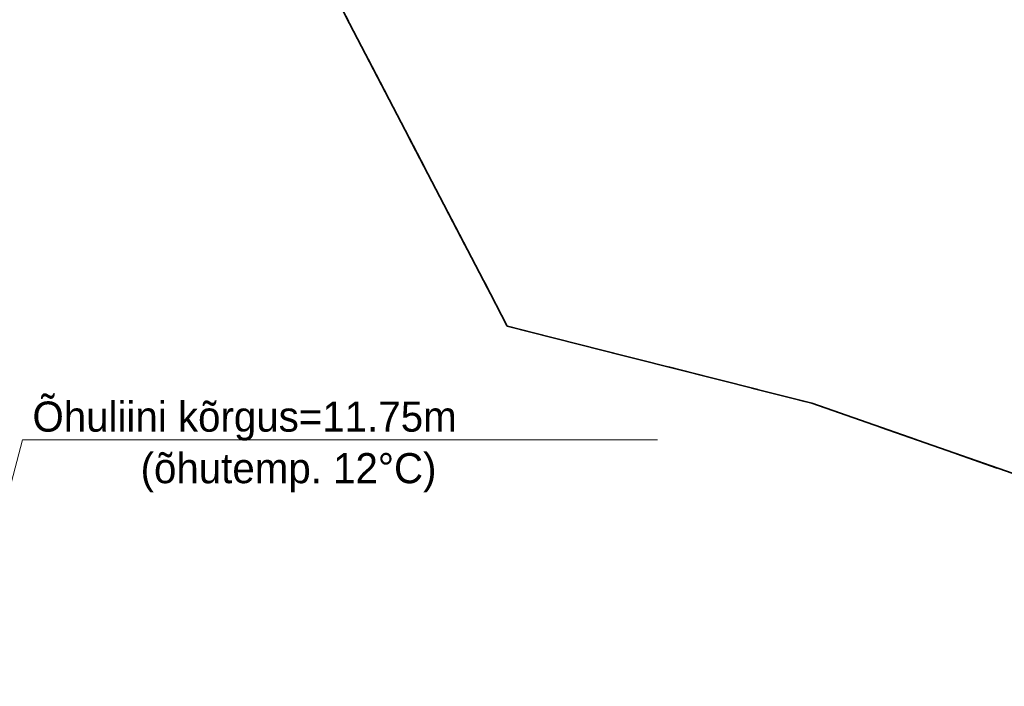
# Model space of a CAD drawing. Header units: metres. Extents: x 538891 to 1080079, y 6588829 to 13178720.
# Tile 567 of 656: x 539978 to 540001, y 6589317 to 6589332. Entities that reach past the tile are written whole.
import ezdxf

# ---------------------------------------------------------------- set-up
doc = ezdxf.new("R2010")
doc.units = ezdxf.units.M
doc.header["$LTSCALE"] = 0.4
doc.linetypes.add('KATASTRIPIIR', pattern=[17.5, 10, -2.5, 2.5, -2.5])
doc.layers.add('GEO', color=7, linetype='Continuous')
doc.styles.add('HK Explorer Book', font='txt')

msp = doc.modelspace()

# ---------------------------------------------------------------- linework, layer by layer
at = {"layer": 'GEO', "color": 8, "linetype": 'Continuous', "lineweight": 9, "true_color": 0x7d7d7d}
for p, q in [((539973.802, 6589304.59), (539978.4402, 6589322.2392)), ((539978.4402, 6589322.2392), (539993.1984, 6589322.2392))]:
    msp.add_line(p, q, dxfattribs=at)
at = {"layer": 'GEO', "color": 35, "linetype": 'KATASTRIPIIR', "lineweight": 35, "true_color": 0xb1703a, "flags": 128}
for points in [[(539443.01, 6589409.31), (539452.71, 6589448.01), (539474.09, 6589442.7), (539521.35, 6589512.66), (539531.92, 6589505.27), (539524.3, 6589495.39), (539522.08, 6589499.6), (539481.56, 6589440.85), (539563.86, 6589420.43), (539625.52, 6589405.13), (539608.81, 6589440.29), (539609.75, 6589442.99), (539608, 6589446.67), (539559.55, 6589546.11), (539564.46, 6589553.36), (539630.53, 6589415.87), (539746.58, 6589386.48), (539806.68, 6589371.25), (539851.41, 6589359.92), (539871.95, 6589354.72), (539867.18, 6589363.58), (539926.12, 6589348.66), (539949.09, 6589342.84), (539954.98, 6589344.13), (539958.19, 6589351.42), (539955.18, 6589364.57), (539908.73, 6589450.44), (539900.61, 6589446.07), (539894.15, 6589442.58), (539889.14, 6589451.77), (539891.02, 6589452.73), (539900.13, 6589457.61), (539896.12, 6589465.27), (539900.48, 6589467.33), (539893.45, 6589480.29), (539898.64, 6589483.31), (539888.11, 6589505.36), (539888.27, 6589511.95), (539890.68, 6589517.36), (539894.85, 6589504.16), (539935.41, 6589429.13), (539960.79, 6589380.36), (539989.71, 6589324.88), (539996.79, 6589323.09), (540010.36, 6589318.34), (540064.33, 6589299.46), (540078.61, 6589294.78), (540116.43, 6589314.56), (540134.41, 6589272.73), (540099.44, 6589253.16), (539963.84, 6589287.14), (539909.52, 6589298.37), (539763.13, 6589328.62), (539689.49, 6589347.26), (539661.86, 6589354.25), (539600.04, 6589369.91), (539443.01, 6589409.31)], [(539960.79, 6589380.36), (539998.29, 6589400.58), (540035.43, 6589331.9), (540010.36, 6589318.34), (539996.79, 6589323.09), (539989.71, 6589324.88), (539960.79, 6589380.36)]]:
    msp.add_lwpolyline(points, dxfattribs=at)

# ---------------------------------------------------------------- texts
at = {"layer": 'GEO', "color": 8, "true_color": 0x7d7d7d, "char_height": 0.7, "attachment_point": 7, "line_spacing_factor": 0.25, "style": 'HK Explorer Book'}
for s, insert in [('Õhuliini kõrgus=11.75m', (539978.6735, 6589322.2176)), ('(õhutemp. 12°C)', (539981.1869, 6589321.0197))]:
    msp.add_mtext(s, dxfattribs=dict(at, insert=insert))

doc.saveas('drawing.dxf')
